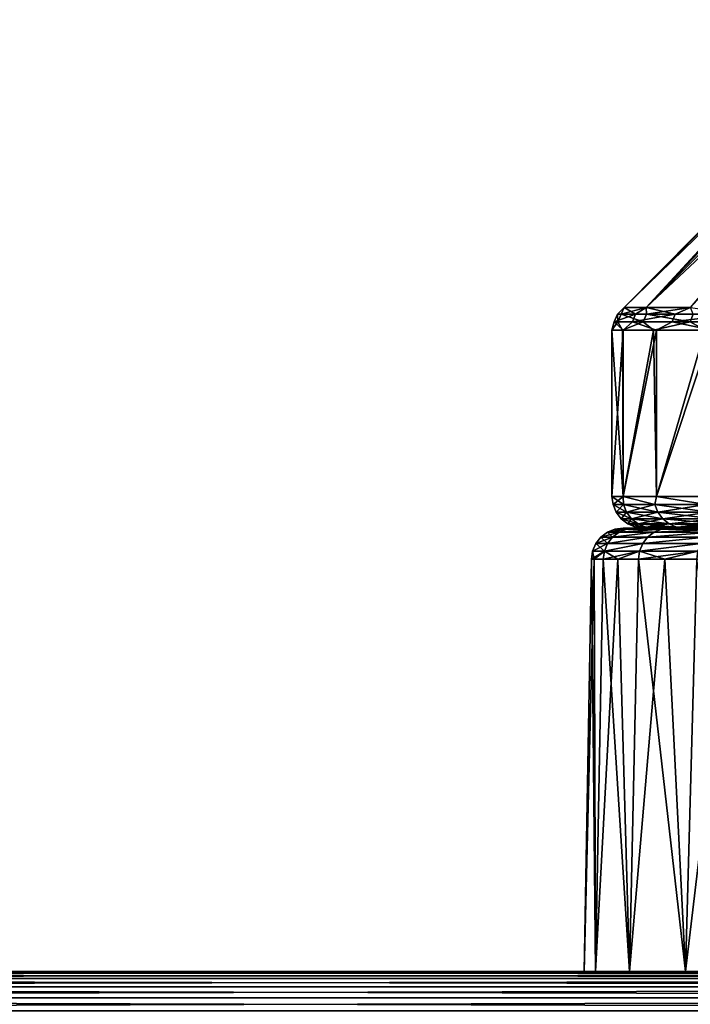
# Model space of a CAD drawing. Header units: millimetres. Extents: x -139 to 106, y -8 to 139.
# Tile 345 of 459: x -2.66 to 3.69, y 129.75 to 139.08. Entities that reach past the tile are written whole.
import ezdxf

# ---------------------------------------------------------------- set-up
doc = ezdxf.new("R2010")
doc.units = ezdxf.units.MM
doc.header["$LTSCALE"] = 53.842063
for name, color, linetype in [('141', 7, 'CONTINUOUS'), ('148', 7, 'CONTINUOUS'), ('149', 7, 'CONTINUOUS'), ('150', 7, 'CONTINUOUS'), ('29', 7, 'CONTINUOUS'), ('340', 7, 'CONTINUOUS'), ('341', 7, 'CONTINUOUS'), ('342', 7, 'CONTINUOUS'), ('343', 7, 'CONTINUOUS'), ('344', 7, 'CONTINUOUS'), ('347', 7, 'CONTINUOUS'), ('40', 7, 'CONTINUOUS'), ('41', 7, 'CONTINUOUS')]:
    doc.layers.add(name, color=color, linetype=linetype)

msp = doc.modelspace()

# ---------------------------------------------------------------- linework, layer by layer
at = {"layer": '141', "color": 7, "linetype": 'CONTINUOUS', "true_color": 0x404040}
for points in [[(3.1532, 134.2629, 1.873), (3.2504, 134.2629, 0), (3.0555, 134.2629, -0.1071), (3.1532, 134.2629, 1.873)], [(3.0555, 134.2629, -0.1071), (3.2504, 134.2629, 0), (3.2776, 134.2629, -0.9819), (3.0555, 134.2629, -0.1071)], [(3.176, 134.2629, -2.0785), (3.0555, 134.2629, -0.1071), (3.3591, 134.2629, -1.9608), (3.176, 134.2629, -2.0785)], [(3.3591, 134.2629, -1.9608), (3.0555, 134.2629, -0.1071), (3.2776, 134.2629, -0.9819), (3.3591, 134.2629, -1.9608)], [(3.2776, 134.2629, 0.9818), (3.2504, 134.2629, 0), (3.1532, 134.2629, 1.873), (3.2776, 134.2629, 0.9818)], [(3.3591, 134.2629, 1.9607), (3.2776, 134.2629, 0.9818), (3.1532, 134.2629, 1.873), (3.3591, 134.2629, 1.9607)], [(3.2845, 134.2629, 2.8593), (3.3591, 134.2629, 1.9607), (3.1532, 134.2629, 1.873), (3.2845, 134.2629, 2.8593)], [(3.514, 134.2629, -4.0318), (3.176, 134.2629, -2.0785), (3.6836, 134.2629, -3.8975), (3.514, 134.2629, -4.0318)], [(3.6836, 134.2629, -3.8975), (3.176, 134.2629, -2.0785), (3.4946, 134.2629, -2.9336), (3.6836, 134.2629, -3.8975)], [(3.4946, 134.2629, -2.9336), (3.176, 134.2629, -2.0785), (3.3591, 134.2629, -1.9608), (3.4946, 134.2629, -2.9336)], [(3.4946, 134.2629, 2.9336), (3.3591, 134.2629, 1.9607), (3.2845, 134.2629, 2.8593), (3.4946, 134.2629, 2.9336)], [(3.4703, 134.2629, 3.8375), (3.4946, 134.2629, 2.9336), (3.2845, 134.2629, 2.8593), (3.4703, 134.2629, 3.8375)], [(3.6836, 134.2629, 3.8975), (3.4946, 134.2629, 2.9336), (3.4703, 134.2629, 3.8375), (3.6836, 134.2629, 3.8975)], [(3.7102, 134.2629, 4.8039), (3.6836, 134.2629, 3.8975), (3.4703, 134.2629, 3.8375), (3.7102, 134.2629, 4.8039)], [(4.0654, 134.2629, -5.936), (3.514, 134.2629, -4.0318), (4.2202, 134.2629, -5.7866), (4.0654, 134.2629, -5.936)], [(4.2202, 134.2629, -5.7866), (3.514, 134.2629, -4.0318), (3.9257, 134.2629, -4.8494), (4.2202, 134.2629, -5.7866)], [(3.9257, 134.2629, -4.8494), (3.514, 134.2629, -4.0318), (3.6836, 134.2629, -3.8975), (3.9257, 134.2629, -4.8494)], [(3.9257, 134.2629, 4.8494), (3.6836, 134.2629, 3.8975), (3.7102, 134.2629, 4.8039), (3.9257, 134.2629, 4.8494)]]:
    msp.add_3dface(points, dxfattribs=at)
at = {"layer": '148', "linetype": 'CONTINUOUS'}
for points in [[(2.6871, 130.0629), (2.7945, 130.0629, 1.98), (2.7553, 133.9681), (2.6871, 130.0629)], [(2.7553, 133.9681), (2.7945, 130.0629, 1.98), (2.7833, 133.9681, 1.0107), (2.7553, 133.9681)], [(2.7833, 133.9681, 1.0107), (2.7945, 130.0629, 1.98), (2.8672, 133.9681, 2.0183), (2.7833, 133.9681, 1.0107)], [(2.7945, 130.0629, 1.98), (3.1153, 130.0629, 3.9368), (2.8672, 133.9681, 2.0183), (2.7945, 130.0629, 1.98)], [(2.8672, 133.9681, 2.0183), (3.1153, 130.0629, 3.9368), (3.0069, 133.9681, 3.0197), (2.8672, 133.9681, 2.0183)], [(3.0069, 133.9681, 3.0197), (3.1153, 130.0629, 3.9368), (3.2018, 133.9681, 4.0119), (3.0069, 133.9681, 3.0197)], [(3.1153, 130.0629, 3.9368), (3.6457, 130.0629, 5.8475), (3.2018, 133.9681, 4.0119), (3.1153, 130.0629, 3.9368)], [(3.2018, 133.9681, 4.0119), (3.6457, 130.0629, 5.8475), (3.4514, 133.9681, 4.9917), (3.2018, 133.9681, 4.0119)], [(3.4514, 133.9681, 4.9917), (3.6457, 130.0629, 5.8475), (3.7549, 133.9681, 5.9562), (3.4514, 133.9681, 4.9917)], [(3.6457, 130.0629, 5.8475), (4.3797, 130.0629, 7.6896), (3.7549, 133.9681, 5.9562), (3.6457, 130.0629, 5.8475)]]:
    msp.add_3dface(points, dxfattribs=at)
at = {"layer": '149', "color": 7, "linetype": 'CONTINUOUS', "true_color": 0x404040}
for points in [[(2.9067, 134.2235, 0), (3.0175, 134.2235, -1.9993), (2.8448, 134.1768, 0), (2.9067, 134.2235, 0)], [(2.956, 134.1768, 2.0063), (2.9067, 134.2235, 0), (2.8448, 134.1768, 0), (2.956, 134.1768, 2.0063)], [(2.8448, 134.1768, 0), (3.0175, 134.2235, -1.9993), (2.956, 134.1768, -2.0063), (2.8448, 134.1768, 0)], [(2.9784, 134.2529, 0), (3.0888, 134.2529, -1.9912), (2.9067, 134.2235, 0), (2.9784, 134.2529, 0)], [(3.0175, 134.2235, 1.9993), (2.9784, 134.2529, 0), (2.9067, 134.2235, 0), (3.0175, 134.2235, 1.9993)], [(2.9067, 134.2235, 0), (3.0888, 134.2529, -1.9912), (3.0175, 134.2235, -1.9993), (2.9067, 134.2235, 0)], [(3.0175, 134.2235, 1.9993), (2.9067, 134.2235, 0), (2.956, 134.1768, 2.0063), (3.0175, 134.2235, 1.9993)], [(3.3485, 134.2235, 3.9741), (3.0175, 134.2235, 1.9993), (2.956, 134.1768, 2.0063), (3.3485, 134.2235, 3.9741)], [(3.2883, 134.1768, 3.9881), (3.3485, 134.2235, 3.9741), (2.956, 134.1768, 2.0063), (3.2883, 134.1768, 3.9881)], [(3.0175, 134.2235, -1.9993), (3.3485, 134.2235, -3.9741), (2.956, 134.1768, -2.0063), (3.0175, 134.2235, -1.9993)], [(2.956, 134.1768, -2.0063), (3.3485, 134.2235, -3.9741), (3.2883, 134.1768, -3.9881), (2.956, 134.1768, -2.0063)], [(3.1532, 134.2629, 1.873), (3.0555, 134.2629, -0.1071), (2.9784, 134.2529, 0), (3.1532, 134.2629, 1.873)], [(3.0888, 134.2529, 1.9912), (3.1532, 134.2629, 1.873), (2.9784, 134.2529, 0), (3.0888, 134.2529, 1.9912)], [(2.9784, 134.2529, 0), (3.0555, 134.2629, -0.1071), (3.0888, 134.2529, -1.9912), (2.9784, 134.2529, 0)], [(3.0888, 134.2529, 1.9912), (2.9784, 134.2529, 0), (3.0175, 134.2235, 1.9993), (3.0888, 134.2529, 1.9912)], [(3.4184, 134.2529, 3.958), (3.0888, 134.2529, 1.9912), (3.0175, 134.2235, 1.9993), (3.4184, 134.2529, 3.958)], [(3.3485, 134.2235, 3.9741), (3.4184, 134.2529, 3.958), (3.0175, 134.2235, 1.9993), (3.3485, 134.2235, 3.9741)], [(3.0888, 134.2529, -1.9912), (3.4184, 134.2529, -3.958), (3.0175, 134.2235, -1.9993), (3.0888, 134.2529, -1.9912)], [(3.0175, 134.2235, -1.9993), (3.4184, 134.2529, -3.958), (3.3485, 134.2235, -3.9741), (3.0175, 134.2235, -1.9993)], [(3.0555, 134.2629, -0.1071), (3.176, 134.2629, -2.0785), (3.0888, 134.2529, -1.9912), (3.0555, 134.2629, -0.1071)], [(3.2845, 134.2629, 2.8593), (3.1532, 134.2629, 1.873), (3.0888, 134.2529, 1.9912), (3.2845, 134.2629, 2.8593)], [(3.4184, 134.2529, 3.958), (3.2845, 134.2629, 2.8593), (3.0888, 134.2529, 1.9912), (3.4184, 134.2529, 3.958)], [(3.0888, 134.2529, -1.9912), (3.176, 134.2629, -2.0785), (3.4184, 134.2529, -3.958), (3.0888, 134.2529, -1.9912)], [(3.176, 134.2629, -2.0785), (3.514, 134.2629, -4.0318), (3.4184, 134.2529, -3.958), (3.176, 134.2629, -2.0785)], [(3.4703, 134.2629, 3.8375), (3.2845, 134.2629, 2.8593), (3.4184, 134.2529, 3.958), (3.4703, 134.2629, 3.8375)], [(3.8957, 134.2235, 5.9002), (3.3485, 134.2235, 3.9741), (3.2883, 134.1768, 3.9881), (3.8957, 134.2235, 5.9002)], [(3.8375, 134.1768, 5.921), (3.8957, 134.2235, 5.9002), (3.2883, 134.1768, 3.9881), (3.8375, 134.1768, 5.921)], [(3.3485, 134.2235, -3.9741), (3.8957, 134.2235, -5.9002), (3.2883, 134.1768, -3.9881), (3.3485, 134.2235, -3.9741)], [(3.2883, 134.1768, -3.9881), (3.8957, 134.2235, -5.9002), (3.8375, 134.1768, -5.921), (3.2883, 134.1768, -3.9881)], [(3.9634, 134.2529, 5.8764), (3.4184, 134.2529, 3.958), (3.3485, 134.2235, 3.9741), (3.9634, 134.2529, 5.8764)], [(3.8957, 134.2235, 5.9002), (3.9634, 134.2529, 5.8764), (3.3485, 134.2235, 3.9741), (3.8957, 134.2235, 5.9002)], [(3.4184, 134.2529, -3.958), (3.9634, 134.2529, -5.8764), (3.3485, 134.2235, -3.9741), (3.4184, 134.2529, -3.958)], [(3.3485, 134.2235, -3.9741), (3.9634, 134.2529, -5.8764), (3.8957, 134.2235, -5.9002), (3.3485, 134.2235, -3.9741)], [(3.7102, 134.2629, 4.8039), (3.4703, 134.2629, 3.8375), (3.4184, 134.2529, 3.958), (3.7102, 134.2629, 4.8039)], [(3.9634, 134.2529, 5.8764), (3.7102, 134.2629, 4.8039), (3.4184, 134.2529, 3.958), (3.9634, 134.2529, 5.8764)], [(3.4184, 134.2529, -3.958), (3.514, 134.2629, -4.0318), (3.9634, 134.2529, -5.8764), (3.4184, 134.2529, -3.958)], [(3.514, 134.2629, -4.0318), (4.0654, 134.2629, -5.936), (3.9634, 134.2529, -5.8764), (3.514, 134.2629, -4.0318)], [(2.8783, 134.0444, -2.0161), (2.7665, 134.0444, 0), (2.9086, 134.1157, -2.012), (2.8783, 134.0444, -2.0161)], [(2.7665, 134.0444, 0), (2.8783, 134.0444, 2.0161), (2.7971, 134.1157, 0), (2.7665, 134.0444, 0)], [(2.7665, 134.0444, 0), (2.7971, 134.1157, 0), (2.9086, 134.1157, -2.012), (2.7665, 134.0444, 0)], [(2.8448, 134.1768, 0), (2.956, 134.1768, -2.0063), (2.7971, 134.1157, 0), (2.8448, 134.1768, 0)], [(2.9086, 134.1157, 2.012), (2.8448, 134.1768, 0), (2.7971, 134.1157, 0), (2.9086, 134.1157, 2.012)], [(2.7971, 134.1157, 0), (2.956, 134.1768, -2.0063), (2.9086, 134.1157, -2.012), (2.7971, 134.1157, 0)], [(2.8783, 134.0444, 2.0161), (2.9086, 134.1157, 2.012), (2.7971, 134.1157, 0), (2.8783, 134.0444, 2.0161)], [(2.956, 134.1768, 2.0063), (2.8448, 134.1768, 0), (2.9086, 134.1157, 2.012), (2.956, 134.1768, 2.0063)], [(3.2123, 134.0444, -4.0074), (2.8783, 134.0444, -2.0161), (3.2418, 134.1157, -3.9994), (3.2123, 134.0444, -4.0074)], [(2.8783, 134.0444, -2.0161), (2.9086, 134.1157, -2.012), (3.2418, 134.1157, -3.9994), (2.8783, 134.0444, -2.0161)], [(2.8783, 134.0444, 2.0161), (3.2123, 134.0444, 4.0074), (3.2418, 134.1157, 3.9994), (2.8783, 134.0444, 2.0161)], [(2.8783, 134.0444, 2.0161), (3.2418, 134.1157, 3.9994), (2.9086, 134.1157, 2.012), (2.8783, 134.0444, 2.0161)], [(3.2883, 134.1768, 3.9881), (2.956, 134.1768, 2.0063), (2.9086, 134.1157, 2.012), (3.2883, 134.1768, 3.9881)], [(3.2418, 134.1157, 3.9994), (3.2883, 134.1768, 3.9881), (2.9086, 134.1157, 2.012), (3.2418, 134.1157, 3.9994)], [(2.956, 134.1768, -2.0063), (3.2883, 134.1768, -3.9881), (2.9086, 134.1157, -2.012), (2.956, 134.1768, -2.0063)], [(2.9086, 134.1157, -2.012), (3.2883, 134.1768, -3.9881), (3.2418, 134.1157, -3.9994), (2.9086, 134.1157, -2.012)], [(3.7645, 134.0444, -5.9497), (3.2123, 134.0444, -4.0074), (3.7927, 134.1157, -5.9378), (3.7645, 134.0444, -5.9497)], [(3.2123, 134.0444, -4.0074), (3.2418, 134.1157, -3.9994), (3.7927, 134.1157, -5.9378), (3.2123, 134.0444, -4.0074)], [(3.2123, 134.0444, 4.0074), (3.7645, 134.0444, 5.9497), (3.7927, 134.1157, 5.9378), (3.2123, 134.0444, 4.0074)], [(3.2123, 134.0444, 4.0074), (3.7927, 134.1157, 5.9378), (3.2418, 134.1157, 3.9994), (3.2123, 134.0444, 4.0074)], [(3.8375, 134.1768, 5.921), (3.2883, 134.1768, 3.9881), (3.2418, 134.1157, 3.9994), (3.8375, 134.1768, 5.921)], [(3.7927, 134.1157, 5.9378), (3.8375, 134.1768, 5.921), (3.2418, 134.1157, 3.9994), (3.7927, 134.1157, 5.9378)], [(3.2883, 134.1768, -3.9881), (3.8375, 134.1768, -5.921), (3.2418, 134.1157, -3.9994), (3.2883, 134.1768, -3.9881)], [(3.2418, 134.1157, -3.9994), (3.8375, 134.1768, -5.921), (3.7927, 134.1157, -5.9378), (3.2418, 134.1157, -3.9994)], [(2.7553, 133.9681), (2.7833, 133.9681, 1.0107), (2.7665, 134.0444, 0), (2.7553, 133.9681)], [(2.7833, 133.9681, -1.0107), (2.7553, 133.9681), (2.8783, 134.0444, -2.0161), (2.7833, 133.9681, -1.0107)], [(2.8783, 134.0444, -2.0161), (2.7553, 133.9681), (2.7665, 134.0444, 0), (2.8783, 134.0444, -2.0161)], [(2.7665, 134.0444, 0), (2.7833, 133.9681, 1.0107), (2.8783, 134.0444, 2.0161), (2.7665, 134.0444, 0)], [(2.7833, 133.9681, 1.0107), (2.8672, 133.9681, 2.0183), (2.8783, 134.0444, 2.0161), (2.7833, 133.9681, 1.0107)], [(2.8673, 133.9681, -2.0183), (2.7833, 133.9681, -1.0107), (2.8783, 134.0444, -2.0161), (2.8673, 133.9681, -2.0183)], [(2.8672, 133.9681, 2.0183), (3.0069, 133.9681, 3.0197), (2.8783, 134.0444, 2.0161), (2.8672, 133.9681, 2.0183)], [(3.0069, 133.9681, -3.0198), (2.8673, 133.9681, -2.0183), (3.2123, 134.0444, -4.0074), (3.0069, 133.9681, -3.0198)], [(3.2123, 134.0444, -4.0074), (2.8673, 133.9681, -2.0183), (2.8783, 134.0444, -2.0161), (3.2123, 134.0444, -4.0074)], [(2.8783, 134.0444, 2.0161), (3.0069, 133.9681, 3.0197), (3.2123, 134.0444, 4.0074), (2.8783, 134.0444, 2.0161)], [(3.0069, 133.9681, 3.0197), (3.2018, 133.9681, 4.0119), (3.2123, 134.0444, 4.0074), (3.0069, 133.9681, 3.0197)], [(3.2018, 133.9681, -4.0119), (3.0069, 133.9681, -3.0198), (3.2123, 134.0444, -4.0074), (3.2018, 133.9681, -4.0119)], [(3.2018, 133.9681, 4.0119), (3.4514, 133.9681, 4.9917), (3.2123, 134.0444, 4.0074), (3.2018, 133.9681, 4.0119)], [(3.4514, 133.9681, -4.9917), (3.2018, 133.9681, -4.0119), (3.7645, 134.0444, -5.9497), (3.4514, 133.9681, -4.9917)], [(3.7645, 134.0444, -5.9497), (3.2018, 133.9681, -4.0119), (3.2123, 134.0444, -4.0074), (3.7645, 134.0444, -5.9497)], [(3.2123, 134.0444, 4.0074), (3.4514, 133.9681, 4.9917), (3.7645, 134.0444, 5.9497), (3.2123, 134.0444, 4.0074)], [(3.4514, 133.9681, 4.9917), (3.7549, 133.9681, 5.9562), (3.7645, 134.0444, 5.9497), (3.4514, 133.9681, 4.9917)], [(3.7549, 133.9681, -5.9562), (3.4514, 133.9681, -4.9917), (3.7645, 134.0444, -5.9497), (3.7549, 133.9681, -5.9562)]]:
    msp.add_3dface(points, dxfattribs=at)
at = {"layer": '150', "linetype": 'CONTINUOUS'}
for points in [[(2.7945, 130.0629, -1.98), (2.6871, 130.0629), (2.7833, 133.9681, -1.0107), (2.7945, 130.0629, -1.98)], [(2.6871, 130.0629), (2.7553, 133.9681), (2.7833, 133.9681, -1.0107), (2.6871, 130.0629)], [(2.7945, 130.0629, -1.98), (2.7833, 133.9681, -1.0107), (2.8673, 133.9681, -2.0183), (2.7945, 130.0629, -1.98)], [(3.1153, 130.0629, -3.9368), (2.7945, 130.0629, -1.98), (3.0069, 133.9681, -3.0198), (3.1153, 130.0629, -3.9368)], [(2.7945, 130.0629, -1.98), (2.8673, 133.9681, -2.0183), (3.0069, 133.9681, -3.0198), (2.7945, 130.0629, -1.98)], [(3.1153, 130.0629, -3.9368), (3.0069, 133.9681, -3.0198), (3.2018, 133.9681, -4.0119), (3.1153, 130.0629, -3.9368)], [(3.6457, 130.0629, -5.8475), (3.1153, 130.0629, -3.9368), (3.4514, 133.9681, -4.9917), (3.6457, 130.0629, -5.8475)], [(3.1153, 130.0629, -3.9368), (3.2018, 133.9681, -4.0119), (3.4514, 133.9681, -4.9917), (3.1153, 130.0629, -3.9368)], [(3.6457, 130.0629, -5.8475), (3.4514, 133.9681, -4.9917), (3.7549, 133.9681, -5.9562), (3.6457, 130.0629, -5.8475)], [(4.3797, 130.0629, -7.6896), (3.6457, 130.0629, -5.8475), (4.1113, 133.9681, -6.9024), (4.3797, 130.0629, -7.6896)], [(3.6457, 130.0629, -5.8475), (3.7549, 133.9681, -5.9562), (4.1113, 133.9681, -6.9024), (3.6457, 130.0629, -5.8475)]]:
    msp.add_3dface(points, dxfattribs=at)
at = {"layer": '29', "color": 8, "linetype": 'CONTINUOUS'}
for points in [[(-21.0004, 130.0629, 19.5), (-21.0005, 130.0459, 19.6294), (0, 130.0629, 19.5), (-21.0004, 130.0629, 19.5)], [(0, 130.0629, 19.5), (-21.0005, 130.0459, 19.6294), (21.0005, 130.0629, 19.5), (0, 130.0629, 19.5)], [(21.0005, 130.0629, 19.5), (-21.0005, 130.0459, 19.6294), (21.0005, 130.0459, 19.6294), (21.0005, 130.0629, 19.5)], [(-21.0005, 130.0459, 19.6294), (-21.0005, 129.9958, 19.7501), (21.0005, 130.0459, 19.6294), (-21.0005, 130.0459, 19.6294)], [(21.0005, 130.0459, 19.6294), (-21.0005, 129.9958, 19.7501), (21.0005, 129.9958, 19.7501), (21.0005, 130.0459, 19.6294)], [(-21.0005, 129.9958, 19.7501), (-21.0005, 129.9163, 19.8537), (21.0005, 129.9958, 19.7501), (-21.0005, 129.9958, 19.7501)], [(21.0005, 129.9958, 19.7501), (-21.0005, 129.9163, 19.8537), (21.0005, 129.9163, 19.8537), (21.0005, 129.9958, 19.7501)], [(-21.0005, 129.9163, 19.8537), (-21.0005, 129.8126, 19.9332), (21.0005, 129.9163, 19.8537), (-21.0005, 129.9163, 19.8537)], [(21.0005, 129.9163, 19.8537), (-21.0005, 129.8126, 19.9332), (21.0005, 129.8126, 19.9332), (21.0005, 129.9163, 19.8537)], [(-21.0005, 129.8126, 19.9332), (-21.0005, 129.6918, 19.9831), (21.0005, 129.8126, 19.9332), (-21.0005, 129.8126, 19.9332)], [(21.0005, 129.8126, 19.9332), (-21.0005, 129.6918, 19.9831), (21.0005, 129.6918, 19.9831), (21.0005, 129.8126, 19.9332)]]:
    msp.add_3dface(points, dxfattribs=at)
at = {"layer": '340', "color": 8, "linetype": 'CONTINUOUS'}
for points in [[(3.0563, 134.5629, 1.9516), (2.9504, 134.5629, 0), (3.0594, 134.4856, 1.8857), (3.0563, 134.5629, 1.9516)], [(3.0594, 134.4856, 1.8857), (2.9504, 134.5629, 0), (2.9606, 134.4856, 0), (3.0594, 134.4856, 1.8857)], [(3.0594, 134.4856, 1.8857), (2.9606, 134.4856, 0), (3.0892, 134.4131, 1.8825), (3.0594, 134.4856, 1.8857)], [(2.9606, 134.4856, 0), (2.9905, 134.4131, 0), (3.0892, 134.4131, 1.8825), (2.9606, 134.4856, 0)], [(3.3724, 134.5629, 3.8802), (3.0563, 134.5629, 1.9516), (3.3548, 134.4856, 3.7507), (3.3724, 134.5629, 3.8802)], [(3.3548, 134.4856, 3.7507), (3.0563, 134.5629, 1.9516), (3.0594, 134.4856, 1.8857), (3.3548, 134.4856, 3.7507)], [(3.3548, 134.4856, 3.7507), (3.0594, 134.4856, 1.8857), (3.3841, 134.4131, 3.7445), (3.3548, 134.4856, 3.7507)], [(3.3841, 134.4131, 3.7445), (3.0594, 134.4856, 1.8857), (3.0892, 134.4131, 1.8825), (3.3841, 134.4131, 3.7445)], [(3.8435, 134.4856, 5.5746), (3.3724, 134.5629, 3.8802), (3.3548, 134.4856, 3.7507), (3.8435, 134.4856, 5.5746)], [(3.8435, 134.4856, 5.5746), (3.3548, 134.4856, 3.7507), (3.872, 134.4131, 5.5654), (3.8435, 134.4856, 5.5746)], [(3.872, 134.4131, 5.5654), (3.3548, 134.4856, 3.7507), (3.3841, 134.4131, 3.7445), (3.872, 134.4131, 5.5654)], [(3.8953, 134.5629, 5.7634), (3.3724, 134.5629, 3.8802), (3.8435, 134.4856, 5.5746), (3.8953, 134.5629, 5.7634)], [(3.0892, 134.4131, 1.8825), (2.9905, 134.4131, 0), (3.1366, 134.3509, 1.8776), (3.0892, 134.4131, 1.8825)], [(2.9905, 134.4131, 0), (3.0382, 134.3509, 0), (3.1366, 134.3509, 1.8776), (2.9905, 134.4131, 0)], [(3.3841, 134.4131, 3.7445), (3.0892, 134.4131, 1.8825), (3.4307, 134.3509, 3.7346), (3.3841, 134.4131, 3.7445)], [(3.4307, 134.3509, 3.7346), (3.0892, 134.4131, 1.8825), (3.1366, 134.3509, 1.8776), (3.4307, 134.3509, 3.7346)], [(3.872, 134.4131, 5.5654), (3.3841, 134.4131, 3.7445), (3.9173, 134.3509, 5.5506), (3.872, 134.4131, 5.5654)], [(3.9173, 134.3509, 5.5506), (3.3841, 134.4131, 3.7445), (3.4307, 134.3509, 3.7346), (3.9173, 134.3509, 5.5506)], [(3.1366, 134.3509, 1.8776), (3.0382, 134.3509, 0), (3.1984, 134.3031, 1.8711), (3.1366, 134.3509, 1.8776)], [(3.0382, 134.3509, 0), (3.1004, 134.3031, 0), (3.1984, 134.3031, 1.8711), (3.0382, 134.3509, 0)], [(3.1728, 134.2731, 0), (3.2705, 134.2731, 1.8635), (3.1004, 134.3031, 0), (3.1728, 134.2731, 0)], [(3.1004, 134.3031, 0), (3.2705, 134.2731, 1.8635), (3.1984, 134.3031, 1.8711), (3.1004, 134.3031, 0)], [(3.4307, 134.3509, 3.7346), (3.1366, 134.3509, 1.8776), (3.4915, 134.3031, 3.7216), (3.4307, 134.3509, 3.7346)], [(3.4915, 134.3031, 3.7216), (3.1366, 134.3509, 1.8776), (3.1984, 134.3031, 1.8711), (3.4915, 134.3031, 3.7216)], [(3.2705, 134.2731, 1.8635), (3.5624, 134.2731, 3.7066), (3.1984, 134.3031, 1.8711), (3.2705, 134.2731, 1.8635)], [(3.5624, 134.2731, 3.7066), (3.4915, 134.3031, 3.7216), (3.1984, 134.3031, 1.8711), (3.5624, 134.2731, 3.7066)], [(3.9173, 134.3509, 5.5506), (3.4307, 134.3509, 3.7346), (3.9765, 134.3031, 5.5314), (3.9173, 134.3509, 5.5506)], [(3.9765, 134.3031, 5.5314), (3.4307, 134.3509, 3.7346), (3.4915, 134.3031, 3.7216), (3.9765, 134.3031, 5.5314)], [(3.5624, 134.2731, 3.7066), (4.0453, 134.2731, 5.509), (3.4915, 134.3031, 3.7216), (3.5624, 134.2731, 3.7066)], [(4.0453, 134.2731, 5.509), (3.9765, 134.3031, 5.5314), (3.4915, 134.3031, 3.7216), (4.0453, 134.2731, 5.509)], [(3.2504, 134.2629, 0), (3.2776, 134.2629, 0.9818), (3.1728, 134.2731, 0), (3.2504, 134.2629, 0)], [(3.1728, 134.2731, 0), (3.2776, 134.2629, 0.9818), (3.2705, 134.2731, 1.8635), (3.1728, 134.2731, 0)], [(3.2776, 134.2629, 0.9818), (3.3591, 134.2629, 1.9607), (3.2705, 134.2731, 1.8635), (3.2776, 134.2629, 0.9818)], [(3.3591, 134.2629, 1.9607), (3.4946, 134.2629, 2.9336), (3.2705, 134.2731, 1.8635), (3.3591, 134.2629, 1.9607)], [(3.2705, 134.2731, 1.8635), (3.4946, 134.2629, 2.9336), (3.5624, 134.2731, 3.7066), (3.2705, 134.2731, 1.8635)], [(3.4946, 134.2629, 2.9336), (3.6836, 134.2629, 3.8975), (3.5624, 134.2731, 3.7066), (3.4946, 134.2629, 2.9336)], [(3.6836, 134.2629, 3.8975), (3.9257, 134.2629, 4.8494), (3.5624, 134.2731, 3.7066), (3.6836, 134.2629, 3.8975)], [(3.5624, 134.2731, 3.7066), (3.9257, 134.2629, 4.8494), (4.0453, 134.2731, 5.509), (3.5624, 134.2731, 3.7066)]]:
    msp.add_3dface(points, dxfattribs=at)
at = {"layer": '341', "color": 8, "linetype": 'CONTINUOUS'}
for points in [[(2.9606, 134.4856, 0), (2.9504, 134.5629, 0), (3.0563, 134.5629, -1.9515), (2.9606, 134.4856, 0)], [(2.9606, 134.4856, 0), (3.0563, 134.5629, -1.9515), (3.0594, 134.4856, -1.8857), (2.9606, 134.4856, 0)], [(2.9905, 134.4131, 0), (2.9606, 134.4856, 0), (3.0594, 134.4856, -1.8857), (2.9905, 134.4131, 0)], [(2.9905, 134.4131, 0), (3.0594, 134.4856, -1.8857), (3.0892, 134.4131, -1.8825), (2.9905, 134.4131, 0)], [(3.0563, 134.5629, -1.9515), (3.3724, 134.5629, -3.8802), (3.3548, 134.4856, -3.7507), (3.0563, 134.5629, -1.9515)], [(3.0594, 134.4856, -1.8857), (3.0563, 134.5629, -1.9515), (3.3548, 134.4856, -3.7507), (3.0594, 134.4856, -1.8857)], [(3.0594, 134.4856, -1.8857), (3.3548, 134.4856, -3.7507), (3.0892, 134.4131, -1.8825), (3.0594, 134.4856, -1.8857)], [(3.0892, 134.4131, -1.8825), (3.3548, 134.4856, -3.7507), (3.3841, 134.4131, -3.7445), (3.0892, 134.4131, -1.8825)], [(3.3548, 134.4856, -3.7507), (3.3724, 134.5629, -3.8802), (3.8435, 134.4856, -5.5746), (3.3548, 134.4856, -3.7507)], [(3.3548, 134.4856, -3.7507), (3.8435, 134.4856, -5.5746), (3.3841, 134.4131, -3.7445), (3.3548, 134.4856, -3.7507)], [(3.3724, 134.5629, -3.8802), (3.8953, 134.5629, -5.7634), (3.8435, 134.4856, -5.5746), (3.3724, 134.5629, -3.8802)], [(3.3841, 134.4131, -3.7445), (3.8435, 134.4856, -5.5746), (3.872, 134.4131, -5.5654), (3.3841, 134.4131, -3.7445)], [(3.0382, 134.3509, 0), (2.9905, 134.4131, 0), (3.0892, 134.4131, -1.8825), (3.0382, 134.3509, 0)], [(3.0382, 134.3509, 0), (3.0892, 134.4131, -1.8825), (3.1366, 134.3509, -1.8776), (3.0382, 134.3509, 0)], [(3.0892, 134.4131, -1.8825), (3.3841, 134.4131, -3.7445), (3.1366, 134.3509, -1.8776), (3.0892, 134.4131, -1.8825)], [(3.1366, 134.3509, -1.8776), (3.3841, 134.4131, -3.7445), (3.4307, 134.3509, -3.7346), (3.1366, 134.3509, -1.8776)], [(3.3841, 134.4131, -3.7445), (3.872, 134.4131, -5.5654), (3.4307, 134.3509, -3.7346), (3.3841, 134.4131, -3.7445)], [(3.4307, 134.3509, -3.7346), (3.872, 134.4131, -5.5654), (3.9173, 134.3509, -5.5506), (3.4307, 134.3509, -3.7346)], [(3.1004, 134.3031, 0), (3.0382, 134.3509, 0), (3.1366, 134.3509, -1.8776), (3.1004, 134.3031, 0)], [(3.1004, 134.3031, 0), (3.1366, 134.3509, -1.8776), (3.1984, 134.3031, -1.8711), (3.1004, 134.3031, 0)], [(3.1728, 134.2731, 0), (3.1004, 134.3031, 0), (3.1984, 134.3031, -1.8711), (3.1728, 134.2731, 0)], [(3.1366, 134.3509, -1.8776), (3.4307, 134.3509, -3.7346), (3.1984, 134.3031, -1.8711), (3.1366, 134.3509, -1.8776)], [(3.2705, 134.2731, -1.8635), (3.1728, 134.2731, 0), (3.1984, 134.3031, -1.8711), (3.2705, 134.2731, -1.8635)], [(3.1984, 134.3031, -1.8711), (3.4307, 134.3509, -3.7346), (3.4915, 134.3031, -3.7216), (3.1984, 134.3031, -1.8711)], [(3.2705, 134.2731, -1.8635), (3.1984, 134.3031, -1.8711), (3.4915, 134.3031, -3.7216), (3.2705, 134.2731, -1.8635)], [(3.5624, 134.2731, -3.7066), (3.2705, 134.2731, -1.8635), (3.4915, 134.3031, -3.7216), (3.5624, 134.2731, -3.7066)], [(3.4307, 134.3509, -3.7346), (3.9173, 134.3509, -5.5506), (3.4915, 134.3031, -3.7216), (3.4307, 134.3509, -3.7346)], [(3.4915, 134.3031, -3.7216), (3.9173, 134.3509, -5.5506), (3.9765, 134.3031, -5.5314), (3.4915, 134.3031, -3.7216)], [(3.5624, 134.2731, -3.7066), (3.4915, 134.3031, -3.7216), (3.9765, 134.3031, -5.5314), (3.5624, 134.2731, -3.7066)], [(4.0453, 134.2731, -5.509), (3.5624, 134.2731, -3.7066), (3.9765, 134.3031, -5.5314), (4.0453, 134.2731, -5.509)], [(3.2504, 134.2629, 0), (3.1728, 134.2731, 0), (3.2705, 134.2731, -1.8635), (3.2504, 134.2629, 0)], [(3.2776, 134.2629, -0.9819), (3.2504, 134.2629, 0), (3.2705, 134.2731, -1.8635), (3.2776, 134.2629, -0.9819)], [(3.3591, 134.2629, -1.9608), (3.2776, 134.2629, -0.9819), (3.2705, 134.2731, -1.8635), (3.3591, 134.2629, -1.9608)], [(3.5624, 134.2731, -3.7066), (3.3591, 134.2629, -1.9608), (3.2705, 134.2731, -1.8635), (3.5624, 134.2731, -3.7066)], [(3.4946, 134.2629, -2.9336), (3.3591, 134.2629, -1.9608), (3.5624, 134.2731, -3.7066), (3.4946, 134.2629, -2.9336)], [(3.6836, 134.2629, -3.8975), (3.4946, 134.2629, -2.9336), (3.5624, 134.2731, -3.7066), (3.6836, 134.2629, -3.8975)], [(4.0453, 134.2731, -5.509), (3.6836, 134.2629, -3.8975), (3.5624, 134.2731, -3.7066), (4.0453, 134.2731, -5.509)], [(3.9257, 134.2629, -4.8494), (3.6836, 134.2629, -3.8975), (4.0453, 134.2731, -5.509), (3.9257, 134.2629, -4.8494)]]:
    msp.add_3dface(points, dxfattribs=at)
at = {"layer": '342', "color": 8, "linetype": 'CONTINUOUS'}
for points in [[(3.0563, 134.5629, -1.9515), (2.9504, 134.5629, 0), (3.0563, 136.1386, -1.9515), (3.0563, 134.5629, -1.9515)], [(3.0563, 136.1386, -1.9515), (2.9504, 134.5629, 0), (2.9504, 136.1386, 0), (3.0563, 136.1386, -1.9515)], [(3.3724, 134.5629, -3.8802), (3.0563, 134.5629, -1.9515), (3.3724, 136.1386, -3.8802), (3.3724, 134.5629, -3.8802)], [(3.3724, 136.1386, -3.8802), (3.0563, 134.5629, -1.9515), (3.0563, 136.1386, -1.9515), (3.3724, 136.1386, -3.8802)], [(3.8953, 134.5629, -5.7634), (3.3724, 134.5629, -3.8802), (3.8953, 136.1386, -5.7634), (3.8953, 134.5629, -5.7634)], [(3.8953, 136.1386, -5.7634), (3.3724, 134.5629, -3.8802), (3.3724, 136.1386, -3.8802), (3.8953, 136.1386, -5.7634)]]:
    msp.add_3dface(points, dxfattribs=at)
at = {"layer": '343', "color": 8, "linetype": 'CONTINUOUS'}
for points in [[(2.9504, 134.5629, 0), (3.0563, 134.5629, 1.9516), (2.9504, 136.1386, 0), (2.9504, 134.5629, 0)], [(2.9504, 136.1386, 0), (3.0563, 134.5629, 1.9516), (3.0493, 136.1386, 1.8868), (2.9504, 136.1386, 0)], [(3.0493, 136.1386, 1.8868), (3.0563, 134.5629, 1.9516), (3.3449, 136.1386, 3.7528), (3.0493, 136.1386, 1.8868)], [(3.0563, 134.5629, 1.9516), (3.3724, 134.5629, 3.8802), (3.3449, 136.1386, 3.7528), (3.0563, 134.5629, 1.9516)], [(3.3449, 136.1386, 3.7528), (3.3724, 134.5629, 3.8802), (3.8339, 136.1386, 5.5778), (3.3449, 136.1386, 3.7528)], [(3.3724, 134.5629, 3.8802), (3.8953, 134.5629, 5.7634), (3.8339, 136.1386, 5.5778), (3.3724, 134.5629, 3.8802)]]:
    msp.add_3dface(points, dxfattribs=at)
at = {"layer": '344', "color": 8, "linetype": 'CONTINUOUS'}
for points in [[(3.0647, 136.3508, 0.9725), (3.0647, 136.3508, -0.9725), (3.0022, 136.2887, -0.6428), (3.0647, 136.3508, 0.9725)], [(3.0022, 136.2887, -0.6428), (3.0647, 136.3508, -0.9725), (3.174, 136.2887, -2.5631), (3.0022, 136.2887, -0.6428)], [(3.0366, 136.2887, 1.2848), (3.0647, 136.3508, 0.9725), (3.0022, 136.2887, -0.6428), (3.0366, 136.2887, 1.2848)], [(3.2749, 136.3508, 2.9059), (3.0647, 136.3508, 0.9725), (3.0366, 136.2887, 1.2848), (3.2749, 136.3508, 2.9059)], [(3.2768, 136.2887, 3.1977), (3.2749, 136.3508, 2.9059), (3.0366, 136.2887, 1.2848), (3.2768, 136.2887, 3.1977)], [(3.0647, 136.3508, -0.9725), (3.2749, 136.3508, -2.9059), (3.174, 136.2887, -2.5631), (3.0647, 136.3508, -0.9725)], [(3.174, 136.2887, -2.5631), (3.2749, 136.3508, -2.9059), (3.5501, 136.2887, -4.4539), (3.174, 136.2887, -2.5631)], [(3.2749, 136.3508, -2.9059), (3.693, 136.3508, -4.8054), (3.5501, 136.2887, -4.4539), (3.2749, 136.3508, -2.9059)], [(3.693, 136.3508, 4.8054), (3.2749, 136.3508, 2.9059), (3.2768, 136.2887, 3.1977), (3.693, 136.3508, 4.8054)], [(3.7202, 136.2887, 5.0739), (3.693, 136.3508, 4.8054), (3.2768, 136.2887, 3.1977), (3.7202, 136.2887, 5.0739)], [(3.5501, 136.2887, -4.4539), (3.693, 136.3508, -4.8054), (4.1262, 136.2887, -6.2938), (3.5501, 136.2887, -4.4539)], [(3.1443, 136.2163, -2.5673), (2.9722, 136.2163, -0.6439), (3.174, 136.2887, -2.5631), (3.1443, 136.2163, -2.5673)], [(2.9722, 136.2163, -0.6439), (3.0066, 136.2163, 1.2869), (3.0022, 136.2887, -0.6428), (2.9722, 136.2163, -0.6439)], [(2.9722, 136.2163, -0.6439), (3.0022, 136.2887, -0.6428), (3.174, 136.2887, -2.5631), (2.9722, 136.2163, -0.6439)], [(3.0066, 136.2163, 1.2869), (3.0366, 136.2887, 1.2848), (3.0022, 136.2887, -0.6428), (3.0066, 136.2163, 1.2869)], [(3.0066, 136.2163, 1.2869), (3.2473, 136.2163, 3.203), (3.0366, 136.2887, 1.2848), (3.0066, 136.2163, 1.2869)], [(3.2473, 136.2163, 3.203), (3.2768, 136.2887, 3.1977), (3.0366, 136.2887, 1.2848), (3.2473, 136.2163, 3.203)], [(3.521, 136.2163, -4.4614), (3.1443, 136.2163, -2.5673), (3.5501, 136.2887, -4.4539), (3.521, 136.2163, -4.4614)], [(3.1443, 136.2163, -2.5673), (3.174, 136.2887, -2.5631), (3.5501, 136.2887, -4.4539), (3.1443, 136.2163, -2.5673)], [(3.2473, 136.2163, 3.203), (3.6914, 136.2163, 5.0824), (3.2768, 136.2887, 3.1977), (3.2473, 136.2163, 3.203)], [(3.6914, 136.2163, 5.0824), (3.7202, 136.2887, 5.0739), (3.2768, 136.2887, 3.1977), (3.6914, 136.2163, 5.0824)], [(4.0981, 136.2163, -6.3043), (3.521, 136.2163, -4.4614), (4.1262, 136.2887, -6.2938), (4.0981, 136.2163, -6.3043)], [(3.521, 136.2163, -4.4614), (3.5501, 136.2887, -4.4539), (4.1262, 136.2887, -6.2938), (3.521, 136.2163, -4.4614)], [(3.6914, 136.2163, 5.0824), (4.3339, 136.2163, 6.9035), (3.7202, 136.2887, 5.0739), (3.6914, 136.2163, 5.0824)], [(3.0563, 136.1386, -1.9515), (2.9504, 136.1386, 0), (2.9722, 136.2163, -0.6439), (3.0563, 136.1386, -1.9515)], [(2.9504, 136.1386, 0), (3.0493, 136.1386, 1.8868), (3.0066, 136.2163, 1.2869), (2.9504, 136.1386, 0)], [(2.9722, 136.2163, -0.6439), (2.9504, 136.1386, 0), (3.0066, 136.2163, 1.2869), (2.9722, 136.2163, -0.6439)], [(3.1443, 136.2163, -2.5673), (3.0563, 136.1386, -1.9515), (2.9722, 136.2163, -0.6439), (3.1443, 136.2163, -2.5673)], [(3.0066, 136.2163, 1.2869), (3.0493, 136.1386, 1.8868), (3.2473, 136.2163, 3.203), (3.0066, 136.2163, 1.2869)], [(3.0493, 136.1386, 1.8868), (3.3449, 136.1386, 3.7528), (3.2473, 136.2163, 3.203), (3.0493, 136.1386, 1.8868)], [(3.3724, 136.1386, -3.8802), (3.0563, 136.1386, -1.9515), (3.1443, 136.2163, -2.5673), (3.3724, 136.1386, -3.8802)], [(3.521, 136.2163, -4.4614), (3.3724, 136.1386, -3.8802), (3.1443, 136.2163, -2.5673), (3.521, 136.2163, -4.4614)], [(3.2473, 136.2163, 3.203), (3.3449, 136.1386, 3.7528), (3.6914, 136.2163, 5.0824), (3.2473, 136.2163, 3.203)], [(3.3449, 136.1386, 3.7528), (3.8339, 136.1386, 5.5778), (3.6914, 136.2163, 5.0824), (3.3449, 136.1386, 3.7528)], [(3.8953, 136.1386, -5.7634), (3.3724, 136.1386, -3.8802), (3.521, 136.2163, -4.4614), (3.8953, 136.1386, -5.7634)], [(4.0981, 136.2163, -6.3043), (3.8953, 136.1386, -5.7634), (3.521, 136.2163, -4.4614), (4.0981, 136.2163, -6.3043)], [(3.6914, 136.2163, 5.0824), (3.8339, 136.1386, 5.5778), (4.3339, 136.2163, 6.9035), (3.6914, 136.2163, 5.0824)]]:
    msp.add_3dface(points, dxfattribs=at)
at = {"layer": '347', "color": 8, "linetype": 'CONTINUOUS'}
for points in [[(3.2749, 136.3508, -2.9059), (3.0647, 136.3508, -0.9725), (5.8688, 139.0783, -1.7686), (3.2749, 136.3508, -2.9059)], [(3.0647, 136.3508, -0.9725), (3.0647, 136.3508, 0.9725), (5.7658, 139.0783, 0), (3.0647, 136.3508, -0.9725)], [(5.8688, 139.0783, -1.7686), (3.0647, 136.3508, -0.9725), (5.7916, 139.0783, -0.8858), (5.8688, 139.0783, -1.7686)], [(5.7916, 139.0783, -0.8858), (3.0647, 136.3508, -0.9725), (5.7658, 139.0783, 0), (5.7916, 139.0783, -0.8858)], [(3.0647, 136.3508, 0.9725), (3.2749, 136.3508, 2.9059), (5.7916, 139.0783, 0.8858), (3.0647, 136.3508, 0.9725)], [(5.7658, 139.0783, 0), (3.0647, 136.3508, 0.9725), (5.7916, 139.0783, 0.8858), (5.7658, 139.0783, 0)], [(3.693, 136.3508, -4.8054), (3.2749, 136.3508, -2.9059), (6.1765, 139.0783, -3.5133), (3.693, 136.3508, -4.8054)], [(6.1765, 139.0783, -3.5133), (3.2749, 136.3508, -2.9059), (5.9973, 139.0783, -2.6455), (6.1765, 139.0783, -3.5133)], [(5.9973, 139.0783, -2.6455), (3.2749, 136.3508, -2.9059), (5.8688, 139.0783, -1.7686), (5.9973, 139.0783, -2.6455)], [(3.2749, 136.3508, 2.9059), (3.693, 136.3508, 4.8054), (5.9973, 139.0783, 2.6455), (3.2749, 136.3508, 2.9059)], [(5.7916, 139.0783, 0.8858), (3.2749, 136.3508, 2.9059), (5.8688, 139.0783, 1.7686), (5.7916, 139.0783, 0.8858)], [(5.8688, 139.0783, 1.7686), (3.2749, 136.3508, 2.9059), (5.9973, 139.0783, 2.6455), (5.8688, 139.0783, 1.7686)]]:
    msp.add_3dface(points, dxfattribs=at)
at = {"layer": '40', "color": 8, "linetype": 'CONTINUOUS'}
for points in [[(0, 130.0629, -19.5), (-21.0005, 130.0629, -19.5), (-14.222, 130.0629, -17.0127), (0, 130.0629, -19.5)], [(-21.0004, 130.0629, 19.5), (0, 130.0629, 19.5), (-20.009, 130.0629, 18.2865), (-21.0004, 130.0629, 19.5)], [(-20.009, 130.0629, 18.2865), (0, 130.0629, 19.5), (-18.0377, 130.0629, 18.0721), (-20.009, 130.0629, 18.2865)], [(-18.0377, 130.0629, 18.0721), (0, 130.0629, 19.5), (-16.1011, 130.0629, 17.6458), (-18.0377, 130.0629, 18.0721)], [(-16.1011, 130.0629, 17.6458), (0, 130.0629, 19.5), (-14.222, 130.0629, 17.0127), (-16.1011, 130.0629, 17.6458)], [(-14.222, 130.0629, 17.0127), (0, 130.0629, 19.5), (-12.4223, 130.0629, 16.1801), (-14.222, 130.0629, 17.0127)], [(-12.4223, 130.0629, -16.1801), (0, 130.0629, -19.5), (-14.222, 130.0629, -17.0127), (-12.4223, 130.0629, -16.1801)], [(-12.4223, 130.0629, 16.1801), (0, 130.0629, 19.5), (-10.7232, 130.0629, 15.1577), (-12.4223, 130.0629, 16.1801)], [(-10.7232, 130.0629, -15.1577), (0, 130.0629, -19.5), (-12.4223, 130.0629, -16.1801), (-10.7232, 130.0629, -15.1577)], [(-10.7232, 130.0629, 15.1577), (0, 130.0629, 19.5), (-9.1446, 130.0629, 13.9577), (-10.7232, 130.0629, 15.1577)], [(-9.1446, 130.0629, -13.9577), (0, 130.0629, -19.5), (-10.7232, 130.0629, -15.1577), (-9.1446, 130.0629, -13.9577)], [(-9.1446, 130.0629, 13.9577), (0, 130.0629, 19.5), (-7.7051, 130.0629, 12.5941), (-9.1446, 130.0629, 13.9577)], [(-7.7051, 130.0629, -12.5941), (0, 130.0629, -19.5), (-9.1446, 130.0629, -13.9577), (-7.7051, 130.0629, -12.5941)], [(-7.7051, 130.0629, 12.5941), (0, 130.0629, 19.5), (-6.4213, 130.0629, 11.0827), (-7.7051, 130.0629, 12.5941)], [(-6.4213, 130.0629, -11.0827), (0, 130.0629, -19.5), (-7.7051, 130.0629, -12.5941), (-6.4213, 130.0629, -11.0827)], [(-6.4213, 130.0629, 11.0827), (0, 130.0629, 19.5), (-5.3085, 130.0629, 9.4415), (-6.4213, 130.0629, 11.0827)], [(-5.3085, 130.0629, -9.4415), (0, 130.0629, -19.5), (-6.4213, 130.0629, -11.0827), (-5.3085, 130.0629, -9.4415)], [(-5.3085, 130.0629, 9.4415), (0, 130.0629, 19.5), (-4.3797, 130.0629, 7.6896), (-5.3085, 130.0629, 9.4415)], [(-4.3797, 130.0629, -7.6896), (0, 130.0629, -19.5), (-5.3085, 130.0629, -9.4415), (-4.3797, 130.0629, -7.6896)], [(-4.3797, 130.0629, 7.6896), (0, 130.0629, 19.5), (-3.6457, 130.0629, 5.8475), (-4.3797, 130.0629, 7.6896)], [(-3.6457, 130.0629, -5.8475), (0, 130.0629, -19.5), (-4.3797, 130.0629, -7.6896), (-3.6457, 130.0629, -5.8475)], [(-3.6457, 130.0629, 5.8475), (0, 130.0629, 19.5), (-3.1153, 130.0629, 3.9368), (-3.6457, 130.0629, 5.8475)], [(-3.1153, 130.0629, -3.9368), (0, 130.0629, -19.5), (-3.6457, 130.0629, -5.8475), (-3.1153, 130.0629, -3.9368)], [(-3.1153, 130.0629, 3.9368), (0, 130.0629, 19.5), (-2.7945, 130.0629, 1.98), (-3.1153, 130.0629, 3.9368)], [(-2.7945, 130.0629, -1.98), (0, 130.0629, -19.5), (-3.1153, 130.0629, -3.9368), (-2.7945, 130.0629, -1.98)], [(0, 130.0629, 19.5), (0, 130.0629, -19.5), (-2.7945, 130.0629, -1.98), (0, 130.0629, 19.5)], [(-2.6871, 130.0629), (0, 130.0629, 19.5), (-2.7945, 130.0629, -1.98), (-2.6871, 130.0629)], [(0, 130.0629, 19.5), (-2.6871, 130.0629), (-2.7945, 130.0629, 1.98), (0, 130.0629, 19.5)], [(0, 130.0629, 19.5), (21.0005, 130.0629, 19.5), (14.222, 130.0629, 17.0127), (0, 130.0629, 19.5)], [(0, 130.0629, -19.5), (0, 130.0629, 19.5), (2.7945, 130.0629, 1.98), (0, 130.0629, -19.5)], [(2.7945, 130.0629, 1.98), (0, 130.0629, 19.5), (3.1153, 130.0629, 3.9368), (2.7945, 130.0629, 1.98)], [(3.1153, 130.0629, 3.9368), (0, 130.0629, 19.5), (3.6457, 130.0629, 5.8475), (3.1153, 130.0629, 3.9368)], [(3.6457, 130.0629, 5.8475), (0, 130.0629, 19.5), (4.3797, 130.0629, 7.6896), (3.6457, 130.0629, 5.8475)], [(4.3797, 130.0629, 7.6896), (0, 130.0629, 19.5), (5.3085, 130.0629, 9.4415), (4.3797, 130.0629, 7.6896)], [(5.3085, 130.0629, 9.4415), (0, 130.0629, 19.5), (6.4213, 130.0629, 11.0827), (5.3085, 130.0629, 9.4415)], [(6.4213, 130.0629, 11.0827), (0, 130.0629, 19.5), (7.7051, 130.0629, 12.5941), (6.4213, 130.0629, 11.0827)], [(7.7051, 130.0629, 12.5941), (0, 130.0629, 19.5), (9.1446, 130.0629, 13.9577), (7.7051, 130.0629, 12.5941)], [(9.1446, 130.0629, 13.9577), (0, 130.0629, 19.5), (10.7232, 130.0629, 15.1577), (9.1446, 130.0629, 13.9577)], [(10.7232, 130.0629, 15.1577), (0, 130.0629, 19.5), (12.4223, 130.0629, 16.1801), (10.7232, 130.0629, 15.1577)], [(12.4223, 130.0629, 16.1801), (0, 130.0629, 19.5), (14.222, 130.0629, 17.0127), (12.4223, 130.0629, 16.1801)], [(21.0004, 130.0629, -19.5), (0, 130.0629, -19.5), (20.009, 130.0629, -18.2865), (21.0004, 130.0629, -19.5)], [(20.009, 130.0629, -18.2865), (0, 130.0629, -19.5), (18.0377, 130.0629, -18.0721), (20.009, 130.0629, -18.2865)], [(18.0377, 130.0629, -18.0721), (0, 130.0629, -19.5), (16.1011, 130.0629, -17.6458), (18.0377, 130.0629, -18.0721)], [(16.1011, 130.0629, -17.6458), (0, 130.0629, -19.5), (14.222, 130.0629, -17.0127), (16.1011, 130.0629, -17.6458)], [(14.222, 130.0629, -17.0127), (0, 130.0629, -19.5), (12.4223, 130.0629, -16.1801), (14.222, 130.0629, -17.0127)], [(12.4223, 130.0629, -16.1801), (0, 130.0629, -19.5), (10.7232, 130.0629, -15.1577), (12.4223, 130.0629, -16.1801)], [(10.7232, 130.0629, -15.1577), (0, 130.0629, -19.5), (9.1446, 130.0629, -13.9577), (10.7232, 130.0629, -15.1577)], [(9.1446, 130.0629, -13.9577), (0, 130.0629, -19.5), (7.7051, 130.0629, -12.5941), (9.1446, 130.0629, -13.9577)], [(7.7051, 130.0629, -12.5941), (0, 130.0629, -19.5), (6.4213, 130.0629, -11.0827), (7.7051, 130.0629, -12.5941)], [(6.4213, 130.0629, -11.0827), (0, 130.0629, -19.5), (5.3085, 130.0629, -9.4415), (6.4213, 130.0629, -11.0827)], [(5.3085, 130.0629, -9.4415), (0, 130.0629, -19.5), (4.3797, 130.0629, -7.6896), (5.3085, 130.0629, -9.4415)], [(4.3797, 130.0629, -7.6896), (0, 130.0629, -19.5), (3.6457, 130.0629, -5.8475), (4.3797, 130.0629, -7.6896)], [(3.6457, 130.0629, -5.8475), (0, 130.0629, -19.5), (3.1153, 130.0629, -3.9368), (3.6457, 130.0629, -5.8475)], [(3.1153, 130.0629, -3.9368), (0, 130.0629, -19.5), (2.7945, 130.0629, -1.98), (3.1153, 130.0629, -3.9368)], [(2.7945, 130.0629, -1.98), (0, 130.0629, -19.5), (2.6871, 130.0629), (2.7945, 130.0629, -1.98)], [(2.6871, 130.0629), (0, 130.0629, -19.5), (2.7945, 130.0629, 1.98), (2.6871, 130.0629)]]:
    msp.add_3dface(points, dxfattribs=at)
at = {"layer": '41', "color": 8, "linetype": 'CONTINUOUS'}
for points in [[(-21.0005, 130.0459, -19.6294), (-21.0005, 130.0629, -19.5), (21.0004, 130.0459, -19.6294), (-21.0005, 130.0459, -19.6294)], [(-21.0005, 130.0629, -19.5), (0, 130.0629, -19.5), (21.0004, 130.0459, -19.6294), (-21.0005, 130.0629, -19.5)], [(-21.0005, 129.9958, -19.7501), (-21.0005, 130.0459, -19.6294), (21.0004, 129.9958, -19.7501), (-21.0005, 129.9958, -19.7501)], [(21.0004, 129.9958, -19.7501), (-21.0005, 130.0459, -19.6294), (21.0004, 130.0459, -19.6294), (21.0004, 129.9958, -19.7501)], [(0, 130.0629, -19.5), (21.0004, 130.0629, -19.5), (21.0004, 130.0459, -19.6294), (0, 130.0629, -19.5)], [(-21.0005, 129.9163, -19.8537), (-21.0005, 129.9958, -19.7501), (21.0004, 129.9163, -19.8537), (-21.0005, 129.9163, -19.8537)], [(21.0004, 129.9163, -19.8537), (-21.0005, 129.9958, -19.7501), (21.0004, 129.9958, -19.7501), (21.0004, 129.9163, -19.8537)], [(-21.0005, 129.8126, -19.9332), (-21.0005, 129.9163, -19.8537), (21.0004, 129.8126, -19.9332), (-21.0005, 129.8126, -19.9332)], [(21.0004, 129.8126, -19.9332), (-21.0005, 129.9163, -19.8537), (21.0004, 129.9163, -19.8537), (21.0004, 129.8126, -19.9332)], [(-21.0005, 129.6918, -19.9831), (-21.0005, 129.8126, -19.9332), (21.0004, 129.6918, -19.9831), (-21.0005, 129.6918, -19.9831)], [(21.0004, 129.6918, -19.9831), (-21.0005, 129.8126, -19.9332), (21.0004, 129.8126, -19.9332), (21.0004, 129.6918, -19.9831)]]:
    msp.add_3dface(points, dxfattribs=at)

doc.saveas('drawing.dxf')
